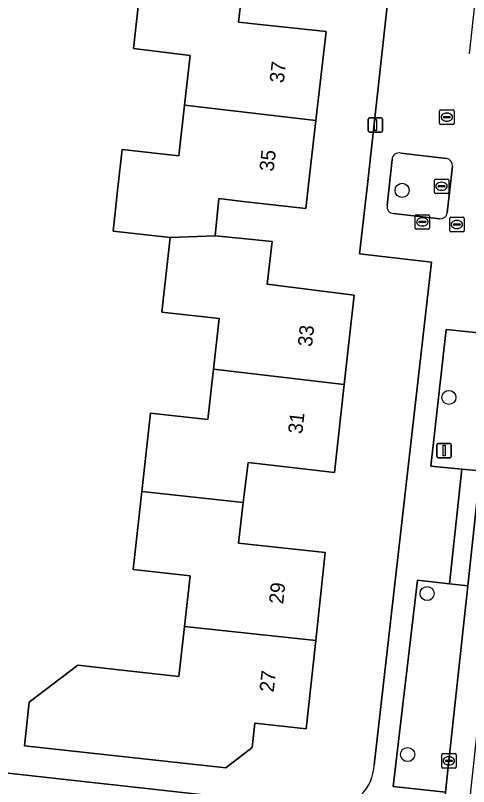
# Model space of a CAD drawing. Extents: x 162082 to 163401, y 388089 to 388636.
# Drawn here: x 162878.3 to 162909.7, y 388208.4 to 388262 of the extents above; entities that cross this region are included whole.
import ezdxf

# ---------------------------------------------------------------- set-up
doc = ezdxf.new("R2010")
doc.units = 0
for name, color, linetype in [('IMGEO_Boom', 7, 'Continuous'), ('IMGEO_Brandkraan', 7, 'Continuous'), ('IMGEO_Erf', 7, 'Continuous'), ('IMGEO_Groenvoorziening', 7, 'Continuous'), ('IMGEO_Kolk', 7, 'Continuous'), ('IMGEO_Lichtmast', 7, 'Continuous'), ('IMGEO_Pand', 7, 'Continuous'), ('IMGEO_Pand_nummerreeks', 7, 'Continuous'), ('IMGEO_Rijbaan_lokaal_gesloten', 7, 'Continuous'), ('IMGEO_Rioolput', 7, 'Continuous'), ('IMGEO_Voetpad_open', 7, 'Continuous')]:
    doc.layers.add(name, color=color, linetype=linetype)

msp = doc.modelspace()

# ---------------------------------------------------------------- linework, layer by layer
at = {"layer": 'IMGEO_Boom'}
for centre in [(162905.131, 388249.807), (162908.382, 388235.412), (162906.866, 388221.776), (162905.514, 388210.585)]:
    msp.add_circle(centre, 0.489, dxfattribs=at)
at = {"layer": 'IMGEO_Brandkraan'}
for p, q in [((162908.434, 388247.008), (162908.434, 388247.86)), ((162908.509, 388247.934), (162909.361, 388247.934)), ((162908.922, 388247.714), (162908.947, 388247.714)), ((162909.435, 388247.86), (162909.435, 388247.008)), ((162908.693, 388247.428), (162908.693, 388247.44)), ((162909.131, 388247.391), (162908.733, 388247.391)), ((162908.736, 388247.477), (162909.134, 388247.477)), ((162908.945, 388247.154), (162908.92, 388247.154)), ((162909.177, 388247.44), (162909.177, 388247.428)), ((162909.361, 388246.934), (162908.509, 388246.934))]:
    msp.add_line(p, q, dxfattribs=at)
for points in [[(162908.434, 388247.008), (162908.434, 388247.86)], [(162908.509, 388247.934), (162909.361, 388247.934)], [(162909.435, 388247.86), (162909.435, 388247.008)], [(162909.361, 388246.934), (162908.509, 388246.934)]]:
    msp.add_lwpolyline(points, dxfattribs=at)
for centre, radius, start, end in [((162908.511, 388247.858), 0.0765, 91.552, 178.448), ((162908.511, 388247.858), 0.0765, 91.552, 178.448), ((162909.359, 388247.858), 0.0765, 1.552, 88.448), ((162909.359, 388247.858), 0.0765, 1.552, 88.448), ((162908.511, 388247.01), 0.0765, 181.552, 268.448), ((162908.511, 388247.01), 0.0765, 181.552, 268.448), ((162908.733, 388247.437), 0.0403, 85.8775, 175.7526), ((162908.73, 388247.427), 0.0366, 178.938, 274.7102), ((162909.134, 388247.434), 0.043, 264.8664, 352.4533), ((162909.138, 388247.439), 0.0386, 1.7309, 96.639), ((162909.359, 388247.01), 0.0765, 271.552, 358.448), ((162909.359, 388247.01), 0.0765, 271.552, 358.448)]:
    msp.add_arc(centre, radius, start, end, dxfattribs=at)
for centre, major_axis, ratio, start_param, end_param in [((162908.921, 388247.434), (-0.387, 0.002), 0.722429, 4.712389, 7.853982), ((162908.946, 388247.434), (-0.39, 0.002), 0.717154, 1.570796, 4.712389)]:
    msp.add_ellipse(centre, major_axis=major_axis, ratio=ratio, start_param=start_param, end_param=end_param, dxfattribs=at)
at = {"layer": 'IMGEO_Erf'}
for points in [[(162904.351, 388264.947), (162906.732, 388286.253), (162879.495, 388289.345), (162878.68, 388282.253), (162881.606, 388281.919), (162880.794, 388274.887), (162877.89, 388275.216), (162871.824, 388221.573), (162874.806, 388221.244), (162874.026, 388214.187), (162871.044, 388214.516), (162870.554, 388210.092), (162873.536, 388209.762), (162895.523, 388207.331), (162900.237, 388206.821)], [(162894.091, 388264.312), (162893.772, 388261.491), (162895.48, 388261.31), (162899.855, 388260.845), (162899.145, 388254.66), (162898.61, 388250), (162898.442, 388248.544), (162894.064, 388249.042), (162892.401, 388249.231), (162892.138, 388246.646), (162893.803, 388246.476), (162896.101, 388246.242), (162895.752, 388243.293), (162901.804, 388242.53), (162901.111, 388236.302), (162900.43, 388230.185), (162894.423, 388230.895), (162894.094, 388228.11), (162893.761, 388225.291), (162899.786, 388224.63), (162899.128, 388218.505), (162898.47, 388212.377), (162894.892, 388212.77), (162894.706, 388211.08), (162892.89, 388209.66), (162878.894, 388211.198), (162879.227, 388214.227), (162882.597, 388216.791), (162885.651, 388216.45), (162889.624, 388216.007), (162890.014, 388219.49), (162890.406, 388222.998), (162886.434, 388223.443), (162887.042, 388228.882), (162887.65, 388234.318), (162891.624, 388233.875), (162892.017, 388237.388), (162892.41, 388240.896), (162888.438, 388241.34), (162889.019, 388246.535), (162885.047, 388246.979), (162885.378, 388250), (162885.669, 388252.658), (162889.618, 388252.213), (162890.014, 388255.721), (162890.404, 388259.182), (162886.459, 388259.669), (162887.066, 388265.122)], [(162903.186, 388209.857), (162907.176, 388244.804), (162902.18, 388245.39), (162902.692, 388250), (162904.351, 388264.947)]]:
    msp.add_lwpolyline(points, dxfattribs=at)
msp.add_arc((162900.021, 388209.981), 3.167, 273.9068, 357.7589, dxfattribs=at)
at = {"layer": 'IMGEO_Groenvoorziening'}
for points in [[(162908.203, 388252.03), (162905.041, 388252.388)], [(162904.428, 388251.951), (162904.09, 388248.744)], [(162908.269, 388248.242), (162908.627, 388251.492)], [(162904.541, 388248.205), (162907.749, 388247.835)], [(162911.688, 388239.684), (162911.708, 388239.767), (162910.431, 388239.908), (162908.198, 388240.127), (162907.125, 388230.623), (162909.282, 388230.426), (162910.542, 388230.302), (162910.59, 388230.518), (162910.926, 388233.729)]]:
    msp.add_lwpolyline(points, dxfattribs=at)
msp.add_lwpolyline([(162909.7, 388222.307), (162908.413, 388222.447), (162906.189, 388222.706), (162904.508, 388208.359), (162908.143, 388207.973), (162908.379, 388210.146)], close=True, dxfattribs=at)
for centre, radius, start, end in [((162904.909, 388251.925), 0.482, 74.1033, 176.8659), ((162908.135, 388251.54), 0.494, 354.3925, 82.0911), ((162904.542, 388248.664), 0.459, 169.99, 269.8508), ((162907.79, 388248.318), 0.485, 265.1608, 350.9392)]:
    msp.add_arc(centre, radius, start, end, dxfattribs=at)
at = {"layer": 'IMGEO_Kolk'}
for p, q in [((162907.737, 388254.47), (162907.737, 388255.322)), ((162907.812, 388255.396), (162908.664, 388255.396)), ((162908.225, 388255.176), (162908.25, 388255.176)), ((162908.738, 388255.322), (162908.738, 388254.47)), ((162907.996, 388254.89), (162907.996, 388254.902)), ((162908.434, 388254.853), (162908.036, 388254.853)), ((162908.039, 388254.939), (162908.437, 388254.939)), ((162908.248, 388254.616), (162908.223, 388254.616)), ((162908.48, 388254.902), (162908.48, 388254.89)), ((162908.664, 388254.396), (162907.812, 388254.396)), ((162906.111, 388248.112), (162906.963, 388248.112)), ((162906.036, 388247.186), (162906.036, 388248.038)), ((162906.295, 388247.606), (162906.295, 388247.618)), ((162906.733, 388247.569), (162906.335, 388247.569)), ((162906.338, 388247.655), (162906.736, 388247.655)), ((162906.524, 388247.892), (162906.549, 388247.892)), ((162906.779, 388247.618), (162906.779, 388247.606)), ((162907.037, 388248.038), (162907.037, 388247.186)), ((162906.963, 388247.112), (162906.111, 388247.112)), ((162906.547, 388247.332), (162906.522, 388247.332)), ((162907.878, 388209.72), (162907.878, 388210.572)), ((162907.953, 388210.646), (162908.805, 388210.646)), ((162908.879, 388210.572), (162908.879, 388209.72)), ((162908.137, 388210.14), (162908.137, 388210.152)), ((162908.575, 388210.103), (162908.177, 388210.103)), ((162908.18, 388210.189), (162908.578, 388210.189)), ((162908.366, 388210.426), (162908.391, 388210.426)), ((162908.621, 388210.152), (162908.621, 388210.14)), ((162908.805, 388209.646), (162907.953, 388209.646)), ((162908.389, 388209.866), (162908.364, 388209.866))]:
    msp.add_line(p, q, dxfattribs=at)
for points in [[(162907.737, 388254.47), (162907.737, 388255.322)], [(162907.812, 388255.396), (162908.664, 388255.396)], [(162908.738, 388255.322), (162908.738, 388254.47)], [(162908.664, 388254.396), (162907.812, 388254.396)], [(162906.111, 388248.112), (162906.963, 388248.112)], [(162906.036, 388247.186), (162906.036, 388248.038)], [(162907.037, 388248.038), (162907.037, 388247.186)], [(162906.963, 388247.112), (162906.111, 388247.112)], [(162907.878, 388209.72), (162907.878, 388210.572)], [(162907.953, 388210.646), (162908.805, 388210.646)], [(162908.879, 388210.572), (162908.879, 388209.72)], [(162908.805, 388209.646), (162907.953, 388209.646)]]:
    msp.add_lwpolyline(points, dxfattribs=at)
for centre, radius, start, end in [((162907.814, 388255.32), 0.0765, 91.552, 178.448), ((162907.814, 388255.32), 0.0765, 91.552, 178.448), ((162908.662, 388255.32), 0.0765, 1.552, 88.448), ((162908.662, 388255.32), 0.0765, 1.552, 88.448), ((162908.036, 388254.899), 0.0403, 85.8775, 175.7526), ((162908.033, 388254.889), 0.0366, 178.938, 274.7102), ((162908.437, 388254.896), 0.043, 264.8664, 352.4533), ((162908.441, 388254.901), 0.0386, 1.7309, 96.639), ((162907.814, 388254.472), 0.0765, 181.552, 268.448), ((162907.814, 388254.472), 0.0765, 181.552, 268.448), ((162908.662, 388254.472), 0.0765, 271.552, 358.448), ((162908.662, 388254.472), 0.0765, 271.552, 358.448), ((162906.113, 388248.036), 0.0765, 91.552, 178.448), ((162906.113, 388248.036), 0.0765, 91.552, 178.448), ((162906.961, 388248.036), 0.0765, 1.552, 88.448), ((162906.961, 388248.036), 0.0765, 1.552, 88.448), ((162906.335, 388247.615), 0.0403, 85.8775, 175.7526), ((162906.332, 388247.605), 0.0366, 178.938, 274.7102), ((162906.736, 388247.612), 0.043, 264.8664, 352.4533), ((162906.74, 388247.617), 0.0386, 1.7309, 96.639), ((162906.113, 388247.188), 0.0765, 181.552, 268.448), ((162906.113, 388247.188), 0.0765, 181.552, 268.448), ((162906.961, 388247.188), 0.0765, 271.552, 358.448), ((162906.961, 388247.188), 0.0765, 271.552, 358.448), ((162907.955, 388210.57), 0.0765, 91.552, 178.448), ((162907.955, 388210.57), 0.0765, 91.552, 178.448), ((162908.803, 388210.57), 0.0765, 1.552, 88.448), ((162908.803, 388210.57), 0.0765, 1.552, 88.448), ((162908.177, 388210.149), 0.0403, 85.8775, 175.7526), ((162908.174, 388210.139), 0.0366, 178.938, 274.7102), ((162908.578, 388210.146), 0.043, 264.8664, 352.4533), ((162908.582, 388210.151), 0.0386, 1.7309, 96.639), ((162907.955, 388209.722), 0.0765, 181.552, 268.448), ((162907.955, 388209.722), 0.0765, 181.552, 268.448), ((162908.803, 388209.722), 0.0765, 271.552, 358.448), ((162908.803, 388209.722), 0.0765, 271.552, 358.448)]:
    msp.add_arc(centre, radius, start, end, dxfattribs=at)
for centre, major_axis, ratio, start_param, end_param in [((162908.224, 388254.896), (-0.387, 0.002), 0.722429, 4.712389, 7.853982), ((162908.249, 388254.896), (-0.39, 0.002), 0.717154, 1.570796, 4.712389), ((162906.523, 388247.612), (-0.387, 0.002), 0.722429, 4.712389, 7.853982), ((162906.548, 388247.612), (-0.39, 0.002), 0.717154, 1.570796, 4.712389), ((162908.365, 388210.146), (-0.387, 0.002), 0.722429, 4.712389, 7.853982), ((162908.39, 388210.146), (-0.39, 0.002), 0.717154, 1.570796, 4.712389)]:
    msp.add_ellipse(centre, major_axis=major_axis, ratio=ratio, start_param=start_param, end_param=end_param, dxfattribs=at)
at = {"layer": 'IMGEO_Lichtmast'}
for p, q in [((162902.781, 388253.948), (162902.781, 388254.748)), ((162902.781, 388254.748), (162902.781, 388253.948)), ((162902.881, 388254.848), (162903.671, 388254.848)), ((162903.671, 388254.848), (162902.881, 388254.848)), ((162903.771, 388254.748), (162903.771, 388253.948)), ((162903.771, 388253.948), (162903.771, 388254.748)), ((162903.671, 388253.848), (162902.881, 388253.848)), ((162902.881, 388253.848), (162903.671, 388253.848)), ((162907.553, 388231.315), (162907.553, 388232.115)), ((162907.553, 388232.115), (162907.553, 388231.315)), ((162907.653, 388232.215), (162908.443, 388232.215)), ((162908.443, 388232.215), (162907.653, 388232.215)), ((162908.543, 388232.115), (162908.543, 388231.315)), ((162908.543, 388231.315), (162908.543, 388232.115)), ((162908.443, 388231.215), (162907.653, 388231.215)), ((162907.653, 388231.215), (162908.443, 388231.215))]:
    msp.add_line(p, q, dxfattribs=at)
for points in [[(162903.201, 388254.723), (162903.351, 388254.723), (162903.351, 388253.973), (162903.201, 388253.973), (162903.201, 388254.723)], [(162907.973, 388232.09), (162908.123, 388232.09), (162908.123, 388231.34), (162907.973, 388231.34), (162907.973, 388232.09)]]:
    msp.add_lwpolyline(points, dxfattribs=at)
for centre, start, end in [((162902.881, 388254.748), 90, 180), ((162902.881, 388254.748), 90, 180), ((162903.671, 388254.748), 0, 90), ((162903.671, 388254.748), 360, 90), ((162902.881, 388253.948), 180, 270), ((162902.881, 388253.948), 180, 270), ((162903.671, 388253.948), 270, 0), ((162903.671, 388253.948), 270, 0), ((162907.653, 388232.115), 90, 180), ((162907.653, 388232.115), 90, 180), ((162908.443, 388232.115), 0, 90), ((162908.443, 388232.115), 360, 90), ((162907.653, 388231.315), 180, 270), ((162907.653, 388231.315), 180, 270), ((162908.443, 388231.315), 270, 0), ((162908.443, 388231.315), 270, 0)]:
    msp.add_arc(centre, 0.1, start, end, dxfattribs=at)
at = {"layer": 'IMGEO_Pand'}
for points in [[(162890.014, 388255.721), (162899.145, 388254.66), (162899.855, 388260.845), (162895.48, 388261.31), (162893.772, 388261.491), (162894.091, 388264.312), (162887.066, 388265.122), (162886.459, 388259.669), (162890.404, 388259.182)], [(162890.014, 388255.721), (162889.618, 388252.213), (162885.669, 388252.658), (162885.378, 388250), (162885.047, 388246.979), (162889.019, 388246.535), (162892.138, 388246.646), (162892.401, 388249.231), (162894.064, 388249.042), (162898.442, 388248.544), (162898.61, 388250), (162899.145, 388254.66)], [(162892.138, 388246.646), (162889.019, 388246.535), (162888.438, 388241.34), (162892.41, 388240.896), (162892.017, 388237.388), (162901.111, 388236.302), (162901.804, 388242.53), (162895.752, 388243.293), (162896.101, 388246.242), (162893.803, 388246.476)], [(162887.042, 388228.882), (162894.094, 388228.11), (162894.423, 388230.895), (162900.43, 388230.185), (162901.111, 388236.302), (162892.017, 388237.388), (162891.624, 388233.875), (162887.65, 388234.318)], [(162887.042, 388228.882), (162886.434, 388223.443), (162890.406, 388222.998), (162890.014, 388219.49), (162899.128, 388218.505), (162899.786, 388224.63), (162893.761, 388225.291), (162894.094, 388228.11)], [(162890.014, 388219.49), (162889.624, 388216.007), (162885.651, 388216.45), (162882.597, 388216.791), (162879.227, 388214.227), (162878.894, 388211.198), (162892.89, 388209.66), (162894.706, 388211.08), (162894.892, 388212.77), (162898.47, 388212.377), (162899.128, 388218.505)]]:
    msp.add_lwpolyline(points, close=True, dxfattribs=at)
at = {"layer": 'IMGEO_Rijbaan_lokaal_gesloten'}
msp.add_lwpolyline([(162910.926, 388233.729), (162910.59, 388230.518), (162910.542, 388230.302), (162909.7, 388222.307), (162908.379, 388210.146), (162908.143, 388207.973), (162908.027, 388206.911), (162909.773, 388206.741), (162913.104, 388237.667)], dxfattribs=at)
at = {"layer": 'IMGEO_Rioolput'}
for p, q in [((162907.369, 388249.668), (162907.369, 388250.52)), ((162907.444, 388250.594), (162908.296, 388250.594)), ((162907.857, 388250.374), (162907.882, 388250.374)), ((162908.37, 388250.52), (162908.37, 388249.668)), ((162907.628, 388250.088), (162907.628, 388250.1)), ((162908.066, 388250.051), (162907.668, 388250.051)), ((162907.671, 388250.137), (162908.069, 388250.137)), ((162907.88, 388249.814), (162907.855, 388249.814)), ((162908.112, 388250.1), (162908.112, 388250.088)), ((162908.296, 388249.594), (162907.444, 388249.594))]:
    msp.add_line(p, q, dxfattribs=at)
for points in [[(162907.369, 388249.668), (162907.369, 388250.52)], [(162907.444, 388250.594), (162908.296, 388250.594)], [(162908.37, 388250.52), (162908.37, 388249.668)], [(162908.296, 388249.594), (162907.444, 388249.594)]]:
    msp.add_lwpolyline(points, dxfattribs=at)
for centre, radius, start, end in [((162907.446, 388250.518), 0.0765, 91.552, 178.448), ((162907.446, 388250.518), 0.0765, 91.552, 178.448), ((162908.294, 388250.518), 0.0765, 1.552, 88.448), ((162908.294, 388250.518), 0.0765, 1.552, 88.448), ((162907.446, 388249.67), 0.0765, 181.552, 268.448), ((162907.446, 388249.67), 0.0765, 181.552, 268.448), ((162907.668, 388250.097), 0.0403, 85.8775, 175.7526), ((162907.665, 388250.087), 0.0366, 178.938, 274.7102), ((162908.069, 388250.094), 0.043, 264.8664, 352.4533), ((162908.073, 388250.099), 0.0386, 1.7309, 96.639), ((162908.294, 388249.67), 0.0765, 271.552, 358.448), ((162908.294, 388249.67), 0.0765, 271.552, 358.448)]:
    msp.add_arc(centre, radius, start, end, dxfattribs=at)
for centre, major_axis, ratio, start_param, end_param in [((162907.856, 388250.094), (-0.387, 0.002), 0.722429, 4.712389, 7.853982), ((162907.881, 388250.094), (-0.39, 0.002), 0.717154, 1.570796, 4.712389)]:
    msp.add_ellipse(centre, major_axis=major_axis, ratio=ratio, start_param=start_param, end_param=end_param, dxfattribs=at)
at = {"layer": 'IMGEO_Voetpad_open'}
for points in [[(162909.814, 388259.308), (162910.334, 388264.217), (162907.36, 388264.58), (162904.351, 388264.947), (162902.692, 388250), (162902.18, 388245.39), (162907.176, 388244.804), (162903.186, 388209.857)], [(162905.041, 388252.388), (162908.203, 388252.03)], [(162904.09, 388248.744), (162904.428, 388251.951)], [(162908.627, 388251.492), (162908.269, 388248.242)], [(162907.749, 388247.835), (162904.541, 388248.205)], [(162908.027, 388206.911), (162908.143, 388207.973), (162904.508, 388208.359), (162906.189, 388222.706), (162908.413, 388222.447), (162909.282, 388230.426), (162907.125, 388230.623), (162908.198, 388240.127), (162910.431, 388239.908)], [(162834.672, 388208.952), (162837.039, 388208.697), (162843.687, 388207.981), (162868.91, 388205.265), (162869.711, 388205.176), (162869.766, 388205.672), (162873.522, 388205.254), (162873.467, 388204.758), (162884.429, 388203.536), (162887.205, 388203.227), (162897.852, 388201.954), (162899.823, 388201.772), (162900.237, 388206.821), (162895.523, 388207.331), (162873.536, 388209.762), (162870.554, 388210.092)]]:
    msp.add_lwpolyline(points, dxfattribs=at)
msp.add_lwpolyline([(162910.542, 388230.302), (162909.282, 388230.426), (162908.413, 388222.447), (162909.7, 388222.307)], close=True, dxfattribs=at)
for centre, radius, start, end in [((162904.909, 388251.925), 0.482, 74.1033, 176.8659), ((162908.135, 388251.54), 0.494, 354.3925, 82.0911), ((162904.542, 388248.664), 0.459, 169.99, 269.8508), ((162907.79, 388248.318), 0.485, 265.1608, 350.9392), ((162900.021, 388209.981), 3.167, 273.9068, 357.7589)]:
    msp.add_arc(centre, radius, start, end, dxfattribs=at)

# ---------------------------------------------------------------- texts
at = {"layer": 'IMGEO_Pand_nummerreeks'}
for s, rotation, p in [('37', 83.4472, (162896.904, 388257.237)), ('35', 83.4472, (162896.197, 388251.086)), ('33', 83.6491, (162898.864, 388238.902)), ('31', 83.6491, (162898.189, 388232.841)), ('29', 83.8698, (162896.864, 388221.014)), ('27', 83.8698, (162896.206, 388214.888))]:
    msp.add_text(s, height=1, rotation=rotation, dxfattribs=at).set_placement(p)

doc.saveas('drawing.dxf')
